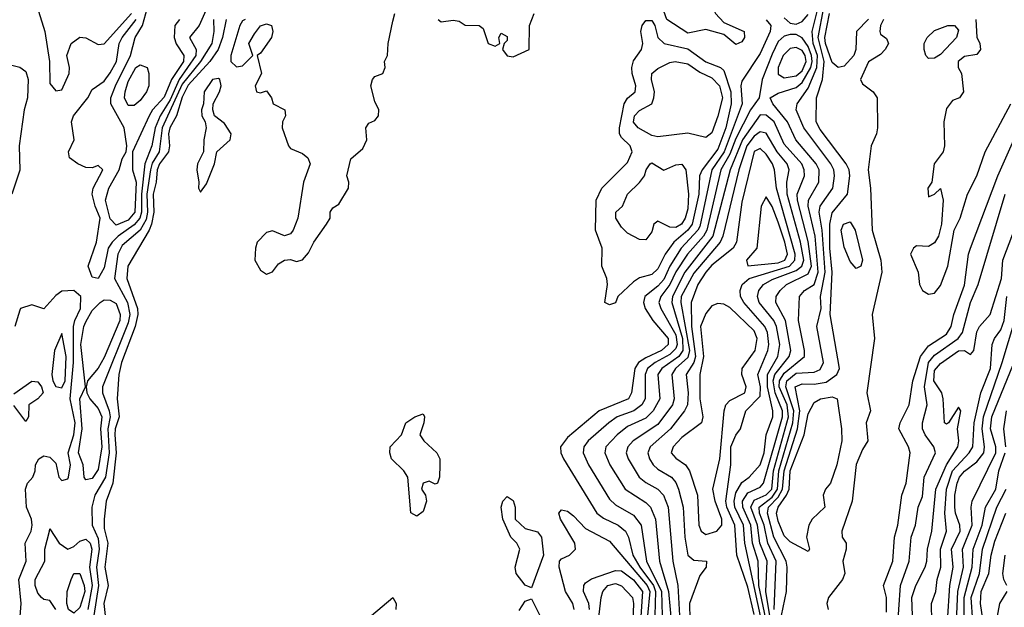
# Model space of a CAD drawing. Header units: metres. Extents: x -51132 to -49532, y -231222 to -229437.
# Tile 279 of 656: x -50838 to -50756, y -230371 to -230322. Entities that reach past the tile are written whole.
import ezdxf

# ---------------------------------------------------------------- set-up
doc = ezdxf.new("R2010")
doc.units = ezdxf.units.M
for name, color, linetype in [('CONTOUR_HALF', 8, 'Continuous'), ('CONTOUR_INDEX', 1, 'Continuous'), ('CONTOUR_INTER', 3, 'Continuous')]:
    doc.layers.add(name, color=color, linetype=linetype)

msp = doc.modelspace()

# ---------------------------------------------------------------- linework, layer by layer
at = {"layer": 'CONTOUR_HALF'}
for points, elevation in [([(-50836.568, -230319.259), (-50835.513, -230322.759), (-50835.102, -230325.259), (-50835.08, -230327.072), (-50834.58, -230327.688), (-50834.08, -230327.607), (-50833.475, -230326.259), (-50833.444, -230325.759), (-50833.668, -230324.759), (-50833.299, -230323.759), (-50832.58, -230323.24), (-50832.08, -230323.299), (-50831.08, -230323.842), (-50830.58, -230323.791), (-50828.308, -230321.259)], 13.5), ([(-50824.324, -230321.759), (-50824.707, -230322.259), (-50824.742, -230323.259), (-50824.58, -230323.785), (-50823.951, -230324.759), (-50823.988, -230325.259), (-50824.971, -230326.759), (-50825.58, -230328.209), (-50826.545, -230329.259), (-50826.836, -230329.759), (-50828.223, -230332.759), (-50828.203, -230334.259), (-50827.912, -230335.259), (-50828.024, -230337.759), (-50828.58, -230338.426), (-50829.58, -230338.842), (-50830.08, -230338.323), (-50830.457, -230336.759), (-50830.182, -230335.759), (-50829.333, -230334.259), (-50829.08, -230333.331), (-50828.733, -230332.759), (-50828.691, -230332.259), (-50828.91, -230330.759), (-50830.003, -230328.759), (-50830.008, -230328.259), (-50829.633, -230327.259), (-50828.369, -230324.759), (-50828.001, -230323.259), (-50827.396, -230322.259), (-50826.973, -230320.759)], 14.5), ([(-50774.903, -230370.759), (-50774.737, -230366.759), (-50775.421, -230365.259), (-50775.726, -230363.759), (-50776.125, -230362.759), (-50776.16, -230362.259), (-50775.08, -230361.421), (-50774.641, -230360.759), (-50774.504, -230359.259), (-50773.359, -230355.259), (-50773.267, -230354.259), (-50773.944, -230352.259), (-50773.866, -230351.759), (-50773.08, -230351.138), (-50771.58, -230351.041), (-50771.08, -230350.819), (-50770.803, -230350.259), (-50771.367, -230347.259), (-50770.99, -230345.759), (-50771.044, -230344.759), (-50770.682, -230342.759), (-50770.927, -230339.259), (-50771.179, -230337.759), (-50771.08, -230337.259), (-50770.021, -230335.759), (-50769.888, -230334.759), (-50769.953, -230334.259), (-50770.189, -230333.759), (-50772.434, -230330.759), (-50773.085, -230329.259), (-50772.984, -230328.759), (-50772.08, -230327.462), (-50771.348, -230325.759), (-50771.298, -230324.759), (-50771.666, -230323.759), (-50771.753, -230322.759), (-50771.26, -230320.759)], 12.5), ([(-50821.486, -230321.759), (-50821.448, -230322.759), (-50821.634, -230323.759), (-50822.557, -230325.259), (-50824.08, -230327.124), (-50825.74, -230330.759), (-50826.005, -230332.759), (-50826.58, -230333.697), (-50826.721, -230334.259), (-50827.02, -230336.259), (-50826.979, -230337.759), (-50827.08, -230338.371), (-50827.58, -230339.26), (-50829.08, -230340.544), (-50829.433, -230341.259), (-50829.702, -230343.259), (-50828.633, -230345.259), (-50828.442, -230346.259), (-50828.58, -230346.955), (-50830.71, -230352.259), (-50830.714, -230352.759), (-50830.149, -230354.259), (-50830.078, -230354.759), (-50830.269, -230355.759), (-50830.142, -230357.759), (-50830.469, -230359.759), (-50831.352, -230361.259), (-50831.591, -230362.259), (-50831.562, -230363.759), (-50831.08, -230364.874), (-50830.977, -230365.759), (-50831.215, -230367.259), (-50831.032, -230368.759), (-50831.433, -230371.259)], 13.5), ([(-50818.869, -230321.759), (-50819.08, -230321.882), (-50819.291, -230322.259), (-50820.044, -230324.759), (-50820.059, -230325.259), (-50819.58, -230325.683), (-50819.08, -230325.601), (-50818.211, -230324.759), (-50818.54, -230323.759), (-50818.08, -230322.96), (-50817.58, -230322.288), (-50817.08, -230322.13), (-50816.674, -230322.259), (-50816.561, -230322.759), (-50816.674, -230323.259), (-50817.58, -230324.567), (-50817.849, -230324.759), (-50817.498, -230326.259), (-50818.022, -230327.259), (-50817.915, -230327.759), (-50817.58, -230327.853), (-50817.08, -230327.693), (-50816.681, -230328.259), (-50816.517, -230328.759), (-50815.56, -230329.259), (-50815.5, -230329.759), (-50815.764, -230330.259), (-50815.789, -230330.759), (-50815.259, -230332.259), (-50815.08, -230332.484), (-50814.08, -230332.893), (-50813.661, -230333.259), (-50813.454, -230333.759), (-50814.021, -230335.259), (-50814.487, -230338.259), (-50814.868, -230339.259), (-50815.08, -230339.553), (-50815.58, -230339.737), (-50816.58, -230339.301), (-50817.08, -230339.446), (-50817.856, -230340.259), (-50818.002, -230340.759), (-50818.05, -230341.759), (-50817.58, -230342.594), (-50817.08, -230342.924), (-50816.58, -230342.732), (-50816.08, -230342.065), (-50815.58, -230341.742), (-50815.08, -230341.704), (-50814.58, -230341.872), (-50814.08, -230341.71), (-50813.58, -230341.142), (-50813.157, -230340.259), (-50812.085, -230338.759), (-50811.802, -230338.259), (-50811.807, -230337.759), (-50811.58, -230337.413), (-50811.08, -230337.1), (-50810.257, -230335.759), (-50810.244, -230335.259), (-50810.414, -230334.759), (-50810.08, -230333.333), (-50809.08, -230332.465), (-50808.755, -230331.759), (-50808.838, -230330.759), (-50808.58, -230330.376), (-50808.08, -230330.144), (-50807.784, -230329.759), (-50807.753, -230329.259), (-50808.08, -230328.566), (-50808.404, -230327.259), (-50808.283, -230326.759), (-50808.08, -230326.494), (-50807.42, -230326.259), (-50807.221, -230325.759), (-50807.274, -230325.259), (-50807.033, -230324.759), (-50806.961, -230323.759), (-50806.58, -230321.905), (-50806.418, -230321.259)], 12.5), ([(-50802.821, -230321.759), (-50802.58, -230321.969), (-50801.58, -230321.811), (-50801.08, -230321.901), (-50800.58, -230322.236), (-50799.418, -230322.259), (-50799.08, -230322.508), (-50798.672, -230323.759), (-50798.08, -230323.988), (-50797.695, -230323.759), (-50797.772, -230323.259), (-50797.58, -230322.89), (-50797.08, -230323.17), (-50797.08, -230323.51), (-50797.347, -230323.759), (-50797.481, -230324.259), (-50797.08, -230324.77), (-50796.58, -230324.857), (-50795.271, -230324.259), (-50795.23, -230322.259), (-50794.844, -230321.259)], 12.5), ([(-50775.58, -230321.779), (-50775.196, -230322.259), (-50775.232, -230322.759), (-50776.08, -230324.6), (-50777.58, -230326.88), (-50777.683, -230327.259), (-50777.565, -230328.759), (-50779.054, -230332.759), (-50780.083, -230334.259), (-50781.08, -230338.948), (-50781.234, -230339.259), (-50782.636, -230340.759), (-50783.58, -230342.247), (-50784.08, -230343.343), (-50784.58, -230343.918), (-50785.655, -230344.759), (-50785.758, -230345.259), (-50785.611, -230345.759), (-50784.975, -230346.759), (-50783.718, -230348.259), (-50783.715, -230348.759), (-50784.274, -230349.259), (-50785.58, -230349.849), (-50786.176, -230350.259), (-50786.47, -230350.759), (-50786.754, -230352.759), (-50786.996, -230353.259), (-50789.45, -230354.259), (-50792.08, -230356.465), (-50792.646, -230357.259), (-50792.619, -230357.759), (-50792.4, -230358.259), (-50789.625, -230362.759), (-50789.08, -230363.177), (-50787.873, -230363.759), (-50787.267, -230364.259), (-50787.001, -230364.759), (-50786.634, -230366.259), (-50786.056, -230367.259), (-50784.941, -230368.759), (-50784.752, -230369.259), (-50784.825, -230371.259)], 12.5), ([(-50767.08, -230321.749), (-50768.056, -230322.759), (-50768.132, -230324.259), (-50768.295, -230324.759), (-50769.08, -230325.631), (-50769.58, -230325.749), (-50770.08, -230325.324), (-50770.647, -230323.759), (-50770.699, -230323.259), (-50770.321, -230321.259)], 13.5), ([(-50758.151, -230321.759), (-50758.08, -230323.225), (-50757.812, -230323.759), (-50757.752, -230324.259), (-50758.08, -230324.68), (-50759.08, -230324.829), (-50759.607, -230325.259), (-50759.606, -230325.759), (-50759.34, -230326.259), (-50759.188, -230327.759), (-50759.494, -230328.259), (-50760.08, -230328.503), (-50760.58, -230329.153), (-50760.806, -230330.259), (-50760.751, -230332.259), (-50760.87, -230332.759), (-50761.602, -230333.759), (-50761.8, -230335.259), (-50762.138, -230335.759), (-50762.08, -230336.488), (-50761.583, -230336.259), (-50761.08, -230335.811), (-50760.858, -230336.759), (-50760.993, -230338.759), (-50761.266, -230339.759), (-50761.58, -230340.298), (-50762.08, -230340.622), (-50763.08, -230340.555), (-50763.329, -230340.759), (-50763.592, -230341.259), (-50762.952, -230342.759), (-50762.833, -230343.759), (-50762.58, -230344.269), (-50762.08, -230344.579), (-50761.58, -230344.499), (-50761.08, -230343.841), (-50760.485, -230342.259), (-50759.94, -230339.259), (-50759.441, -230338.259), (-50758.834, -230336.259), (-50758.08, -230334.735), (-50757.387, -230332.759), (-50755.248, -230328.759)], 12.5), ([(-50773.58, -230324.171), (-50774.164, -230324.759), (-50774.577, -230325.759), (-50774.58, -230326.292), (-50774.08, -230326.595), (-50773.08, -230326.444), (-50772.58, -230326.032), (-50772.249, -230325.259), (-50772.335, -230324.759), (-50772.58, -230324.329), (-50773.08, -230324.084), (-50773.58, -230324.171)], 11.5), ([(-50783.13, -230325.259), (-50782.08, -230325.446), (-50781.08, -230326.136), (-50780.08, -230326.62), (-50779.441, -230327.259), (-50779.21, -230328.259), (-50779.58, -230329.804), (-50780.08, -230331.17), (-50780.58, -230331.55), (-50782.08, -230331.21), (-50784.58, -230331.5), (-50785.08, -230331.407), (-50786.198, -230330.759), (-50786.58, -230330.296), (-50786.508, -230329.759), (-50786.08, -230329.325), (-50785.08, -230328.76), (-50784.89, -230328.259), (-50784.847, -230327.759), (-50785.084, -230326.759), (-50785.08, -230326.241), (-50784.58, -230325.838), (-50783.58, -230325.339), (-50783.13, -230325.259)], 13.5), ([(-50821.58, -230326.749), (-50822.259, -230327.759), (-50822.324, -230328.759), (-50822.483, -230329.259), (-50822.467, -230329.759), (-50822.172, -230330.259), (-50822.089, -230330.759), (-50822.289, -230331.759), (-50822.316, -230332.759), (-50822.803, -230333.759), (-50822.868, -230334.259), (-50822.699, -230335.259), (-50822.742, -230335.759), (-50822.58, -230336.095), (-50822.08, -230335.423), (-50821.406, -230333.759), (-50821.202, -230332.759), (-50820.106, -230331.759), (-50820.026, -230331.259), (-50820.58, -230330.411), (-50821.4, -230329.759), (-50821.55, -230329.259), (-50821.521, -230328.759), (-50820.99, -230327.759), (-50820.861, -230327.259), (-50820.957, -230326.759), (-50821.08, -230326.672), (-50821.58, -230326.749)], 12.5), ([(-50776.08, -230329.679), (-50777.55, -230331.759), (-50778.57, -230334.259), (-50779.989, -230339.759), (-50782.333, -230342.759), (-50783.352, -230344.759), (-50783.413, -230345.259), (-50782.516, -230348.259), (-50782.484, -230349.259), (-50782.832, -230349.759), (-50784.252, -230350.759), (-50784.572, -230351.259), (-50784.4, -230353.259), (-50784.953, -230354.259), (-50785.58, -230354.874), (-50787.08, -230355.574), (-50787.94, -230356.259), (-50788.887, -230357.259), (-50788.987, -230357.759), (-50788.548, -230358.759), (-50787.287, -230360.759), (-50785.58, -230361.866), (-50785.173, -230362.259), (-50784.757, -230363.259), (-50784.443, -230366.759), (-50783.69, -230369.259), (-50783.259, -230373.759)], 11.5), ([(-50775.232, -230373.259), (-50776.175, -230368.759), (-50776.23, -230366.759), (-50776.711, -230365.259), (-50776.847, -230363.759), (-50777.504, -230362.259), (-50777.534, -230361.759), (-50777.08, -230361.061), (-50776.08, -230360.609), (-50775.779, -230360.259), (-50774.221, -230354.759), (-50774.207, -230354.259), (-50774.828, -230352.759), (-50774.989, -230351.759), (-50774.837, -230351.259), (-50773.648, -230349.759), (-50773.53, -230349.259), (-50773.955, -230346.759), (-50774.759, -230345.259), (-50774.73, -230344.759), (-50774.411, -230344.259), (-50773.88, -230343.759), (-50772.08, -230342.883), (-50771.808, -230342.259), (-50772.08, -230340.209), (-50772.955, -230336.759), (-50772.984, -230336.259), (-50772.39, -230334.759), (-50772.401, -230334.259), (-50772.618, -230333.759), (-50774.08, -230332.126), (-50774.917, -230330.259), (-50775.58, -230329.707), (-50776.08, -230329.679)], 11.5), ([(-50776.58, -230371.176), (-50777.08, -230368.896), (-50778.002, -230366.259), (-50778.169, -230363.759), (-50778.844, -230362.259), (-50778.919, -230361.759), (-50778.502, -230358.759), (-50778.501, -230357.259), (-50778.08, -230356.29), (-50777.696, -230355.759), (-50777.271, -230354.259), (-50776.08, -230353.058), (-50776.03, -230352.259), (-50776.275, -230351.259), (-50775.42, -230349.259), (-50775.34, -230348.759), (-50775.473, -230347.759), (-50775.687, -230347.259), (-50777.43, -230345.259), (-50777.692, -230344.759), (-50777.743, -230344.259), (-50777.567, -230343.759), (-50776.995, -230343.259), (-50773.639, -230342.259), (-50773.197, -230341.759), (-50773.15, -230341.259), (-50774.702, -230335.759), (-50774.877, -230334.259), (-50775.049, -230333.759), (-50775.58, -230332.954), (-50776.08, -230332.471), (-50776.58, -230332.731)], 10.5), ([(-50776.58, -230332.731), (-50777.58, -230336.921), (-50778.03, -230340.259), (-50778.306, -230340.759), (-50780.08, -230342.164), (-50780.596, -230342.759), (-50781.252, -230343.759), (-50781.811, -230345.259), (-50781.776, -230347.259), (-50781.43, -230349.759), (-50781.587, -230350.259), (-50782.221, -230351.259), (-50782.054, -230352.759), (-50782.1, -230353.759), (-50782.343, -230354.259), (-50783.522, -230355.759), (-50785.204, -230357.259), (-50785.392, -230357.759), (-50785.271, -230358.259), (-50784.955, -230358.759), (-50784.58, -230359.11), (-50783.437, -230359.759), (-50783.08, -230360.206), (-50782.855, -230360.759), (-50782.457, -230362.259), (-50782.338, -230364.759), (-50782.08, -230366.252), (-50781.58, -230366.659), (-50780.514, -230366.759), (-50780.55, -230367.259), (-50781.08, -230367.939), (-50781.937, -230370.259), (-50781.855, -230374.259)], 10.5), ([(-50785.214, -230333.759), (-50785.08, -230333.672), (-50784.08, -230334.284), (-50783.08, -230333.833), (-50782.58, -230333.766), (-50782.237, -230334.259), (-50782.01, -230336.259), (-50782.08, -230337.48), (-50782.293, -230338.259), (-50782.598, -230338.759), (-50783.08, -230339.034), (-50783.58, -230339.004), (-50784.58, -230338.5), (-50784.897, -230338.759), (-50785.08, -230339.384), (-50785.58, -230340.072), (-50786.08, -230340.027), (-50787.08, -230339.511), (-50787.58, -230338.996), (-50788.051, -230338.259), (-50788.062, -230337.759), (-50787.513, -230337.259), (-50787.079, -230336.259), (-50786.08, -230335.307), (-50785.686, -230334.759), (-50785.55, -230334.259), (-50785.214, -230333.759)], 13.5), ([(-50764.678, -230372.759), (-50764.407, -230368.759), (-50763.684, -230366.759), (-50763.518, -230364.759), (-50763.167, -230363.759), (-50762.952, -230362.259), (-50762.58, -230361.382), (-50762.447, -230359.759), (-50761.505, -230357.759), (-50761.633, -230357.259), (-50762.37, -230356.259), (-50762.574, -230355.759), (-50762.582, -230355.259), (-50762.189, -230353.759), (-50762.427, -230352.259), (-50762.08, -230350.26), (-50761.58, -230349.647), (-50759.607, -230348.259), (-50759.259, -230347.759), (-50758.599, -230345.259), (-50757.965, -230343.759), (-50755.7, -230336.259)], 13.5), ([(-50769.134, -230338.759), (-50768.58, -230338.556), (-50768.172, -230339.259), (-50767.566, -230341.759), (-50767.71, -230342.259), (-50768.08, -230342.444), (-50768.58, -230341.872), (-50769.08, -230340.683), (-50769.347, -230339.259), (-50769.134, -230338.759)], 13.5), ([(-50837.671, -230372.759), (-50837.47, -230370.259), (-50837.659, -230368.259), (-50837.042, -230366.759), (-50837.14, -230365.259), (-50836.627, -230364.259), (-50836.544, -230363.759), (-50836.6, -230363.259), (-50837.024, -230362.259), (-50837.118, -230360.759), (-50836.932, -230360.259), (-50836.508, -230359.759), (-50836.307, -230359.259), (-50836.271, -230358.759), (-50836.002, -230358.259), (-50835.58, -230358.013), (-50835.08, -230358.114), (-50834.58, -230358.605), (-50834.34, -230359.759), (-50834.08, -230360.036), (-50833.58, -230359.913), (-50833.522, -230359.759), (-50833.378, -230358.759), (-50833.569, -230357.759), (-50833.093, -230356.259), (-50832.982, -230355.259), (-50833.404, -230353.259), (-50833.11, -230350.259), (-50833.104, -230347.259), (-50833.016, -230346.759), (-50832.529, -230345.759), (-50832.505, -230344.759), (-50833.08, -230344.263), (-50834.08, -230344.318), (-50834.58, -230344.678), (-50835.58, -230345.784), (-50836.58, -230345.473), (-50837.53, -230345.759), (-50837.58, -230345.907), (-50837.989, -230347.259)], 13.5), ([(-50761.803, -230371.759), (-50761.832, -230370.259), (-50761.468, -230369.259), (-50761.369, -230368.259), (-50761.065, -230367.259), (-50761.086, -230365.759), (-50760.575, -230364.259), (-50760.736, -230362.759), (-50760.601, -230360.759), (-50760.077, -230359.259), (-50758.691, -230357.759), (-50758.411, -230357.259), (-50758.285, -230355.259), (-50757.728, -230352.759), (-50756.925, -230350.759), (-50756.781, -230348.759), (-50756.6, -230348.259), (-50756.08, -230347.547), (-50755.802, -230346.759), (-50755.588, -230344.759)], 14.5), ([(-50759.746, -230371.759), (-50759.64, -230369.259), (-50759.174, -230367.259), (-50759.251, -230365.759), (-50758.451, -230363.759), (-50758.542, -230362.259), (-50758.462, -230361.759), (-50756.477, -230357.759), (-50756.494, -230357.259), (-50756.92, -230355.759), (-50756.823, -230354.759), (-50754.774, -230349.759)], 15.5), ([(-50838.08, -230352.851), (-50836.58, -230351.795), (-50836.08, -230351.845), (-50835.786, -230352.259), (-50835.638, -230352.759), (-50836.08, -230353.275), (-50836.818, -230353.759), (-50836.852, -230354.759), (-50837.08, -230355.154), (-50838.08, -230353.827)], 13.5), ([(-50771.065, -230353.259), (-50770.08, -230353.096), (-50769.669, -230353.259), (-50769.306, -230355.759), (-50769.281, -230356.759), (-50769.696, -230358.759), (-50770.234, -230360.259), (-50770.645, -230360.759), (-50770.822, -230361.259), (-50770.688, -230362.259), (-50771.744, -230363.259), (-50772.036, -230363.759), (-50772.226, -230364.759), (-50771.969, -230365.759), (-50772.08, -230365.94), (-50773.58, -230365.133), (-50774.08, -230364.631), (-50774.58, -230363.437), (-50774.699, -230362.759), (-50774.577, -230362.259), (-50773.876, -230361.259), (-50773.667, -230360.759), (-50773.582, -230359.259), (-50772.415, -230356.259), (-50772.08, -230354.524), (-50771.58, -230353.58), (-50771.065, -230353.259)], 13.5), ([(-50758.394, -230371.759), (-50758.536, -230369.759), (-50757.838, -230367.759), (-50757.598, -230365.759), (-50756.416, -230362.259), (-50755.619, -230360.759)], 16.5), ([(-50755.575, -230368.759), (-50755.83, -230368.259), (-50755.905, -230367.759), (-50755.703, -230366.259)], 17.5), ([(-50833.312, -230368.259), (-50833.08, -230367.769), (-50832.58, -230367.781), (-50832.22, -230368.759), (-50832.171, -230369.259), (-50832.58, -230370.585), (-50833.08, -230371.07), (-50833.53, -230370.759), (-50833.682, -230370.259), (-50833.657, -230369.259), (-50833.312, -230368.259)], 14.5), ([(-50790.256, -230370.759), (-50790.3, -230370.259), (-50790.741, -230369.259), (-50790.721, -230368.759), (-50790.58, -230368.534), (-50790.08, -230368.222), (-50788.08, -230367.515), (-50787.58, -230367.549), (-50786.58, -230368.302), (-50785.843, -230369.259), (-50786.008, -230371.759)], 13.5), ([(-50756.432, -230371.759), (-50756.144, -230370.259), (-50755.54, -230369.259)], 17.5)]:
    msp.add_lwpolyline(points, dxfattribs=dict(at, elevation=elevation))
at = {"layer": 'CONTOUR_INDEX'}
for points, elevation in [([(-50827.952, -230325.759), (-50827.58, -230325.52), (-50827, -230325.759), (-50826.848, -230326.259), (-50826.872, -230327.259), (-50827.064, -230327.759), (-50827.58, -230328.494), (-50828.08, -230328.901), (-50828.58, -230328.913), (-50828.892, -230328.259), (-50828.826, -230327.759), (-50828.58, -230326.902), (-50827.952, -230325.759)], 15), ([(-50775.58, -230336.495), (-50775.99, -230337.259), (-50776.356, -230340.759), (-50777.214, -230341.759), (-50777.08, -230342.22), (-50774.58, -230341.984), (-50774.027, -230341.759), (-50773.81, -230341.259), (-50774.008, -230340.259), (-50774.58, -230338.604), (-50775.08, -230337.293), (-50775.58, -230336.495)], 10), ([(-50780.08, -230345.546), (-50780.58, -230346.183), (-50781.021, -230347.259), (-50780.766, -230349.759), (-50781.084, -230351.259), (-50781.068, -230353.259), (-50780.823, -230354.759), (-50780.954, -230355.259), (-50782.58, -230356.48), (-50783.295, -230357.259), (-50783.47, -230357.759), (-50783.08, -230358.206), (-50782.276, -230358.759), (-50781.938, -230359.259), (-50781.276, -230361.259), (-50781.166, -230363.759), (-50780.981, -230364.259), (-50780.58, -230364.53), (-50779.668, -230364.259), (-50779.24, -230363.759), (-50779.262, -230363.259), (-50779.803, -230361.759), (-50780.004, -230360.759), (-50779.43, -230358.259), (-50779.054, -230354.259), (-50778.918, -230353.759), (-50778.58, -230353.396), (-50777.336, -230352.759), (-50777.228, -230352.259), (-50777.605, -230351.259), (-50777.569, -230350.759), (-50776.488, -230349.259), (-50776.309, -230348.259), (-50776.58, -230347.62), (-50778.58, -230345.674), (-50779.08, -230345.397), (-50779.58, -230345.346), (-50780.08, -230345.546)], 10), ([(-50760.492, -230371.759), (-50760.324, -230368.759), (-50760.038, -230367.259), (-50760.185, -230365.759), (-50759.458, -230364.259), (-50759.484, -230363.759), (-50759.85, -230362.759), (-50759.906, -230362.259), (-50759.908, -230361.259), (-50759.705, -230360.259), (-50759.514, -230359.759), (-50759.08, -230359.26), (-50758.08, -230358.493), (-50757.494, -230357.759), (-50757.438, -230357.259), (-50757.627, -230355.759), (-50757.509, -230354.759), (-50755.949, -230350.259), (-50754.91, -230346.759)], 15)]:
    msp.add_lwpolyline(points, dxfattribs=dict(at, elevation=elevation))
at = {"layer": 'CONTOUR_INTER'}
for points, elevation in [([(-50784.217, -230317.259), (-50784.08, -230316.942), (-50783.58, -230317.188), (-50782.58, -230317.734), (-50780.503, -230319.259), (-50780.221, -230319.759), (-50780.034, -230320.759), (-50779.784, -230321.259), (-50779.08, -230322), (-50777.397, -230322.759), (-50777.373, -230323.259), (-50777.58, -230323.61), (-50778.08, -230323.849), (-50779.08, -230322.996), (-50780.58, -230322.601), (-50782.08, -230322.901), (-50783.828, -230321.759), (-50784.08, -230321.074), (-50784.58, -230320.598), (-50785.011, -230319.759), (-50784.493, -230317.759), (-50784.217, -230317.259)], 13), ([(-50822.015, -230320.759), (-50822.672, -230322.259), (-50823.469, -230323.259), (-50822.926, -230324.259), (-50822.966, -230324.759), (-50824.352, -230326.759), (-50825.08, -230328.437), (-50825.917, -230329.759), (-50826.328, -230330.759), (-50826.607, -230332.259), (-50827.189, -230333.759), (-50827.456, -230336.259), (-50827.47, -230337.759), (-50827.6, -230338.259), (-50828.08, -230338.826), (-50829.419, -230339.759), (-50829.919, -230340.259), (-50830.23, -230340.759), (-50830.58, -230342.399), (-50831.08, -230343.259), (-50831.58, -230343.165), (-50831.899, -230342.259), (-50831.211, -230340.259), (-50830.891, -230338.259), (-50831.327, -230337.259), (-50831.561, -230336.259), (-50831.478, -230335.759), (-50830.677, -230334.259), (-50831.08, -230333.894), (-50831.58, -230334.095), (-50832.08, -230334.055), (-50832.76, -230333.759), (-50833.456, -230333.259), (-50833.528, -230332.759), (-50833.068, -230331.759), (-50833.272, -230330.259), (-50833.126, -230329.759), (-50831.932, -230328.259), (-50831.58, -230327.579), (-50830.58, -230326.878), (-50830.08, -230326.182), (-50829.546, -230325.259), (-50829.322, -230323.759), (-50829.086, -230323.259), (-50827.911, -230321.759)], 14), ([(-50774.302, -230371.259), (-50773.894, -230369.259), (-50773.832, -230367.259), (-50773.9, -230366.759), (-50774.92, -230364.759), (-50775.465, -230362.759), (-50775.385, -230362.259), (-50774.58, -230361.43), (-50774.221, -230360.759), (-50774.087, -230359.259), (-50772.971, -230355.759), (-50772.775, -230354.259), (-50773.156, -230352.259), (-50772.58, -230352.013), (-50771.58, -230352.061), (-50770.58, -230351.877), (-50769.691, -230351.259), (-50769.484, -230350.759), (-50770.243, -230346.259), (-50770.079, -230342.759), (-50770.287, -230340.759), (-50770.279, -230338.759), (-50770.08, -230337.821), (-50768.825, -230336.259), (-50768.627, -230334.759), (-50768.685, -230334.259), (-50768.917, -230333.759), (-50771.08, -230330.895), (-50771.429, -230330.259), (-50771.402, -230328.259), (-50770.901, -230326.759), (-50770.746, -230325.259), (-50771.243, -230323.259), (-50770.782, -230320.759)], 13), ([(-50820.423, -230321.759), (-50820.736, -230323.259), (-50821.108, -230324.259), (-50821.778, -230325.259), (-50823.58, -230327.218), (-50824.08, -230328.224), (-50824.574, -230329.759), (-50825.102, -230330.759), (-50825.225, -230331.259), (-50825.139, -230332.259), (-50825.228, -230332.759), (-50825.972, -230333.759), (-50826.155, -230334.259), (-50826.237, -230335.259), (-50826.501, -230336.259), (-50826.433, -230337.759), (-50826.631, -230338.759), (-50826.821, -230339.259), (-50828.611, -230342.259), (-50828.682, -230343.259), (-50827.813, -230345.759), (-50827.767, -230346.259), (-50827.998, -230347.259), (-50829.135, -230350.259), (-50829.36, -230351.259), (-50829.49, -230353.259), (-50829.328, -230354.759), (-50829.66, -230355.759), (-50829.684, -230356.259), (-50829.572, -230357.759), (-50829.845, -230360.259), (-50830.404, -230361.759), (-50830.582, -230363.259), (-50830.58, -230364.029), (-50830.264, -230365.259), (-50830.513, -230367.259), (-50830.227, -230368.759), (-50830.594, -230370.259), (-50830.486, -230371.259)], 13), ([(-50785.885, -230322.259), (-50785.58, -230321.858), (-50785.08, -230321.838), (-50784.829, -230322.259), (-50784.558, -230323.259), (-50784.053, -230323.759), (-50782.08, -230324.208), (-50780.58, -230325.276), (-50779.353, -230325.759), (-50779.08, -230325.993), (-50778.516, -230327.759), (-50778.47, -230328.759), (-50778.93, -230330.759), (-50779.58, -230332.542), (-50780.9, -230334.259), (-50781.105, -230334.759), (-50781.16, -230336.259), (-50781.718, -230338.759), (-50782.078, -230339.259), (-50783.233, -230340.259), (-50783.949, -230341.259), (-50784.58, -230342.46), (-50785.08, -230342.93), (-50786.08, -230343.212), (-50786.58, -230343.54), (-50787.884, -230344.759), (-50788.08, -230345.297), (-50788.58, -230345.458), (-50788.967, -230345.259), (-50788.745, -230343.759), (-50788.804, -230343.259), (-50789.231, -230342.259), (-50789.187, -230340.759), (-50789.742, -230339.259), (-50789.697, -230336.759), (-50789.236, -230335.759), (-50787.08, -230333.651), (-50786.69, -230332.759), (-50786.857, -230332.259), (-50787.58, -230331.572), (-50787.743, -230331.259), (-50787.755, -230330.759), (-50787.378, -230328.759), (-50787.08, -230328.284), (-50786.462, -230327.759), (-50786.397, -230327.259), (-50786.701, -230326.259), (-50786.727, -230325.759), (-50786.58, -230325.197), (-50785.926, -230324.259), (-50785.818, -230323.759), (-50785.982, -230322.759), (-50785.885, -230322.259)], 13), ([(-50774.08, -230321.633), (-50773.58, -230322.069), (-50773.08, -230322.164), (-50772.58, -230321.927), (-50772.08, -230321.34)], 12), ([(-50765.809, -230321.759), (-50766.08, -230322.254), (-50766.137, -230322.759), (-50766.08, -230322.971), (-50765.58, -230323.329), (-50765.405, -230323.759), (-50765.672, -230324.259), (-50766.08, -230324.657), (-50767.08, -230325.283), (-50767.729, -230326.759), (-50767.58, -230327.099), (-50766.667, -230327.759), (-50766.34, -230328.259), (-50766.334, -230330.759), (-50766.409, -230331.259), (-50766.85, -230332.259), (-50767.086, -230334.259), (-50766.893, -230335.759), (-50766.769, -230339.259), (-50766.043, -230341.759), (-50765.951, -230342.759), (-50766.752, -230346.259), (-50766.577, -230348.259), (-50767.203, -230352.759), (-50766.904, -230354.259), (-50767.27, -230355.259), (-50767.115, -230356.759), (-50767.58, -230357.477), (-50768.08, -230358.71), (-50768.423, -230361.759), (-50769.279, -230364.259), (-50769.244, -230364.759), (-50768.927, -230365.259), (-50768.93, -230365.759), (-50769.192, -230366.759), (-50769.047, -230367.759), (-50769.234, -230368.259), (-50770.4, -230369.759), (-50770.529, -230370.259), (-50770.425, -230370.759)], 13), ([(-50760.487, -230322.259), (-50759.918, -230322.259), (-50759.58, -230322.639), (-50759.75, -230323.259), (-50761.08, -230324.67), (-50761.58, -230324.972), (-50762.08, -230324.994), (-50762.311, -230324.759), (-50762.433, -230324.259), (-50762.449, -230323.759), (-50762.183, -230323.259), (-50761.58, -230322.67), (-50760.487, -230322.259)], 13), ([(-50774.08, -230323.161), (-50774.58, -230323.6), (-50775.08, -230324.629), (-50775.915, -230326.759), (-50776.14, -230328.259), (-50776.862, -230329.259), (-50778.08, -230331.654), (-50778.58, -230332.958), (-50779.326, -230334.259), (-50780.493, -230339.259), (-50780.781, -230339.759), (-50782.115, -230341.259), (-50783.08, -230342.724), (-50783.58, -230343.781), (-50784.317, -230344.759), (-50784.477, -230345.259), (-50784.325, -230345.759), (-50783.08, -230347.94), (-50782.959, -230348.759), (-50783.08, -230349.099), (-50783.58, -230349.581), (-50784.805, -230350.259), (-50785.417, -230350.759), (-50785.622, -230351.259), (-50785.627, -230353.259), (-50785.901, -230353.759), (-50786.555, -230354.259), (-50787.959, -230354.759), (-50788.651, -230355.259), (-50790.351, -230356.759), (-50790.725, -230357.259), (-50790.784, -230357.759), (-50790.317, -230358.759), (-50788.58, -230361.612), (-50788.08, -230362.082), (-50786.58, -230362.923), (-50785.95, -230363.759), (-50785.506, -230366.759), (-50784.265, -230369.259), (-50784.207, -230371.259)], 12), ([(-50774.431, -230376.259), (-50775.602, -230369.259), (-50775.49, -230366.759), (-50776.083, -230365.259), (-50776.281, -230363.759), (-50776.849, -230362.259), (-50776.58, -230361.675), (-50775.58, -230361.242), (-50775.09, -230360.759), (-50774.948, -230359.259), (-50773.722, -230354.759), (-50773.825, -230353.759), (-50774.481, -230352.259), (-50774.476, -230351.759), (-50774.08, -230351.141), (-50772.393, -230349.759), (-50772.383, -230349.259), (-50772.892, -230346.759), (-50772.798, -230344.759), (-50772.38, -230344.259), (-50771.58, -230343.768), (-50771.248, -230342.759), (-50771.506, -230339.759), (-50772.082, -230337.259), (-50772.051, -230336.759), (-50771.197, -230335.259), (-50771.175, -230334.259), (-50771.406, -230333.759), (-50773.116, -230331.759), (-50773.81, -230330.259), (-50775.022, -230328.759), (-50775.243, -230328.259), (-50774.58, -230327.87), (-50773.08, -230327.413), (-50772.58, -230326.986), (-50771.849, -230325.759), (-50771.737, -230325.259), (-50771.791, -230324.759), (-50772.08, -230324.01), (-50772.58, -230323.284), (-50773.08, -230323.018), (-50773.58, -230322.995), (-50774.08, -230323.161)], 12), ([(-50838.58, -230325.462), (-50837.58, -230325.717), (-50837.08, -230326.077), (-50836.893, -230326.759), (-50836.945, -230328.259), (-50837.221, -230329.259), (-50837.634, -230332.259), (-50837.58, -230334.262), (-50838.244, -230336.259)], 14), ([(-50776.08, -230331.096), (-50776.58, -230331.446), (-50777.175, -230332.259), (-50777.828, -230334.259), (-50779.184, -230339.759), (-50779.399, -230340.259), (-50781.58, -230342.838), (-50782.619, -230344.759), (-50782.668, -230345.259), (-50781.949, -230349.259), (-50782.08, -230349.824), (-50783.089, -230350.759), (-50783.403, -230351.259), (-50783.201, -230353.259), (-50783.365, -230353.759), (-50784.58, -230355.395), (-50786.625, -230356.759), (-50787.051, -230357.259), (-50787.19, -230357.759), (-50787.049, -230358.259), (-50786.129, -230359.759), (-50785.58, -230360.223), (-50784.58, -230360.762), (-50784.095, -230361.259), (-50783.713, -230362.259), (-50783.325, -230366.759), (-50782.899, -230368.759), (-50782.568, -230374.759)], 11), ([(-50775.58, -230373.463), (-50777.346, -230365.259), (-50777.445, -230363.759), (-50778.17, -230362.259), (-50778.234, -230361.759), (-50778.08, -230361.074), (-50777.58, -230360.211), (-50776.991, -230359.759), (-50776.071, -230358.759), (-50775.75, -230357.759), (-50775.559, -230356.259), (-50775.023, -230354.759), (-50775.006, -230354.259), (-50775.452, -230352.259), (-50775.459, -230351.259), (-50774.607, -230349.759), (-50774.444, -230348.759), (-50774.721, -230347.259), (-50774.933, -230346.759), (-50776.138, -230345.259), (-50776.278, -230344.759), (-50776.181, -230344.259), (-50775.8, -230343.759), (-50775.08, -230343.347), (-50773.08, -230342.609), (-50772.611, -230342.259), (-50772.448, -230341.759), (-50772.73, -230340.259), (-50773.826, -230336.259), (-50773.854, -230335.259), (-50773.651, -230334.259), (-50773.836, -230333.759), (-50774.659, -230332.759), (-50775.58, -230331.191), (-50776.08, -230331.096)], 11), ([(-50765.58, -230370.972), (-50765.575, -230369.759), (-50765.808, -230368.759), (-50765.038, -230366.759), (-50764.917, -230364.759), (-50764.644, -230363.759), (-50764.298, -230361.259), (-50763.926, -230360.259), (-50763.594, -230357.759), (-50763.733, -230357.259), (-50764.555, -230355.759), (-50764.444, -230355.259), (-50763.677, -230353.759), (-50763.381, -230351.759), (-50762.757, -230349.759), (-50762.08, -230348.87), (-50760.58, -230347.894), (-50760.211, -230347.259), (-50759.977, -230346.259), (-50759.08, -230343.817), (-50758.748, -230341.259), (-50758.587, -230340.759), (-50756.332, -230334.759), (-50754.982, -230331.759)], 13), ([(-50763.402, -230371.259), (-50763.465, -230369.759), (-50763.147, -230368.759), (-50762.35, -230367.259), (-50762.229, -230366.759), (-50762.155, -230365.759), (-50761.795, -230364.259), (-50761.484, -230360.759), (-50760.586, -230358.759), (-50759.651, -230357.259), (-50759.57, -230356.759), (-50759.662, -230355.759), (-50759.39, -230354.259), (-50759.58, -230353.954), (-50760.409, -230355.259), (-50760.58, -230355.373), (-50760.759, -230355.259), (-50760.865, -230353.259), (-50760.972, -230352.759), (-50761.635, -230351.759), (-50761.58, -230350.91), (-50761.08, -230350.332), (-50759.58, -230349.282), (-50759.08, -230349.26), (-50758.58, -230349.584), (-50758.303, -230349.259), (-50758.08, -230347.704), (-50757.837, -230347.259), (-50756.957, -230346.259), (-50756.007, -230343.259), (-50755.899, -230341.759), (-50755.08, -230339.559)], 14), ([(-50830.907, -230345.259), (-50830.58, -230345.045), (-50830.08, -230345.079), (-50829.58, -230345.358), (-50829.243, -230346.259), (-50829.282, -230346.759), (-50830.58, -230349.845), (-50831.08, -230350.711), (-50831.946, -230351.759), (-50832.058, -230352.259), (-50831.999, -230352.759), (-50831.757, -230353.259), (-50831.08, -230354.062), (-50830.756, -230354.759), (-50830.869, -230355.759), (-50830.775, -230357.259), (-50831.08, -230359.136), (-50831.58, -230359.89), (-50832.08, -230359.989), (-50832.223, -230359.759), (-50832.312, -230358.759), (-50832.7, -230357.759), (-50832.396, -230355.759), (-50832.58, -230353.254), (-50832.123, -230352.259), (-50832.495, -230348.759), (-50832.253, -230347.259), (-50832.08, -230346.877), (-50831.58, -230345.943), (-50830.907, -230345.259)], 14), ([(-50834.08, -230347.836), (-50834.691, -230349.259), (-50834.922, -230351.259), (-50834.844, -230351.759), (-50834.58, -230352.253), (-50834.08, -230352.354), (-50833.823, -230351.759), (-50833.718, -230349.759), (-50834.08, -230347.836)], 13), ([(-50804.754, -230354.759), (-50804.08, -230354.519), (-50803.97, -230354.759), (-50804.019, -230355.259), (-50804.332, -230356.259), (-50803.998, -230356.759), (-50802.932, -230357.759), (-50802.683, -230358.259), (-50802.67, -230358.759), (-50802.719, -230359.759), (-50802.884, -230360.259), (-50803.08, -230360.355), (-50803.58, -230360.115), (-50804.08, -230360.261), (-50804.199, -230360.759), (-50803.863, -230361.259), (-50803.795, -230361.759), (-50804.08, -230362.633), (-50804.58, -230362.999), (-50805.08, -230362.743), (-50805.35, -230359.759), (-50805.686, -230359.259), (-50806.698, -230358.259), (-50806.843, -230357.759), (-50806.795, -230357.259), (-50805.874, -230356.259), (-50805.504, -230355.259), (-50804.754, -230354.759)], 13), ([(-50755.657, -230357.259), (-50755.816, -230355.759), (-50755.603, -230354.259)], 16), ([(-50759.149, -230372.759), (-50759.129, -230369.759), (-50758.457, -230367.259), (-50758.376, -230365.759), (-50757.612, -230363.759), (-50757.357, -230362.259), (-50756.485, -230360.759), (-50756.253, -230359.259), (-50755.714, -230357.759)], 16), ([(-50797.442, -230361.759), (-50797.08, -230361.38), (-50796.58, -230361.705), (-50796.416, -230362.259), (-50796.413, -230363.259), (-50795.58, -230364.028), (-50794.58, -230364.318), (-50794.242, -230364.759), (-50794.078, -230366.259), (-50795.08, -230368.952), (-50795.58, -230368.75), (-50796.332, -230367.759), (-50796.42, -230367.259), (-50796.024, -230365.759), (-50796.296, -230365.259), (-50796.772, -230364.759), (-50797.453, -230363.259), (-50797.586, -230362.259), (-50797.442, -230361.759)], 13), ([(-50791.525, -230370.759), (-50791.63, -230370.259), (-50792.233, -230369.259), (-50792.767, -230367.259), (-50792.75, -230366.759), (-50792.58, -230366.563), (-50791.897, -230366.259), (-50791.414, -230365.759), (-50791.479, -230365.259), (-50792.657, -230363.259), (-50792.801, -230362.759), (-50792.58, -230362.477), (-50792.08, -230362.597), (-50791.58, -230362.975), (-50790.58, -230364.031), (-50788.58, -230365.079), (-50785.452, -230368.759), (-50785.234, -230369.259), (-50785.423, -230371.259)], 13), ([(-50757.54, -230371.759), (-50757.754, -230370.259), (-50757.696, -230369.259), (-50757.072, -230367.759), (-50756.886, -230366.259), (-50756.58, -230365.098), (-50755.647, -230362.759)], 17), ([(-50834.58, -230370.759), (-50835.08, -230370.002), (-50835.58, -230369.927), (-50835.773, -230369.759), (-50836.08, -230369.401), (-50836.303, -230368.759), (-50836.302, -230368.259), (-50835.492, -230366.759), (-50835.489, -230365.759), (-50835.098, -230364.259)], 14), ([(-50835.098, -230364.259), (-50835.08, -230364.053), (-50834.299, -230365.259), (-50833.58, -230365.762), (-50833.08, -230365.534), (-50832.58, -230365.076), (-50832.08, -230364.917), (-50831.741, -230365.259), (-50831.593, -230365.759), (-50831.802, -230367.259), (-50831.569, -230368.759), (-50831.934, -230370.759)], 14), ([(-50788.714, -230368.759), (-50788.08, -230368.589), (-50787.58, -230368.8), (-50786.681, -230369.759), (-50786.581, -230370.259), (-50786.651, -230371.759)], 14), ([(-50789.799, -230374.259), (-50789.276, -230369.759), (-50789.133, -230369.259), (-50788.714, -230368.759)], 14), ([(-50808.36, -230371.259), (-50806.58, -230369.769), (-50806.3, -230370.259), (-50806.342, -230370.759)], 13), ([(-50796.08, -230370.849), (-50795.58, -230370.073), (-50795.08, -230369.879), (-50794.385, -230371.259)], 13)]:
    msp.add_lwpolyline(points, dxfattribs=dict(at, elevation=elevation))

doc.saveas('drawing.dxf')
